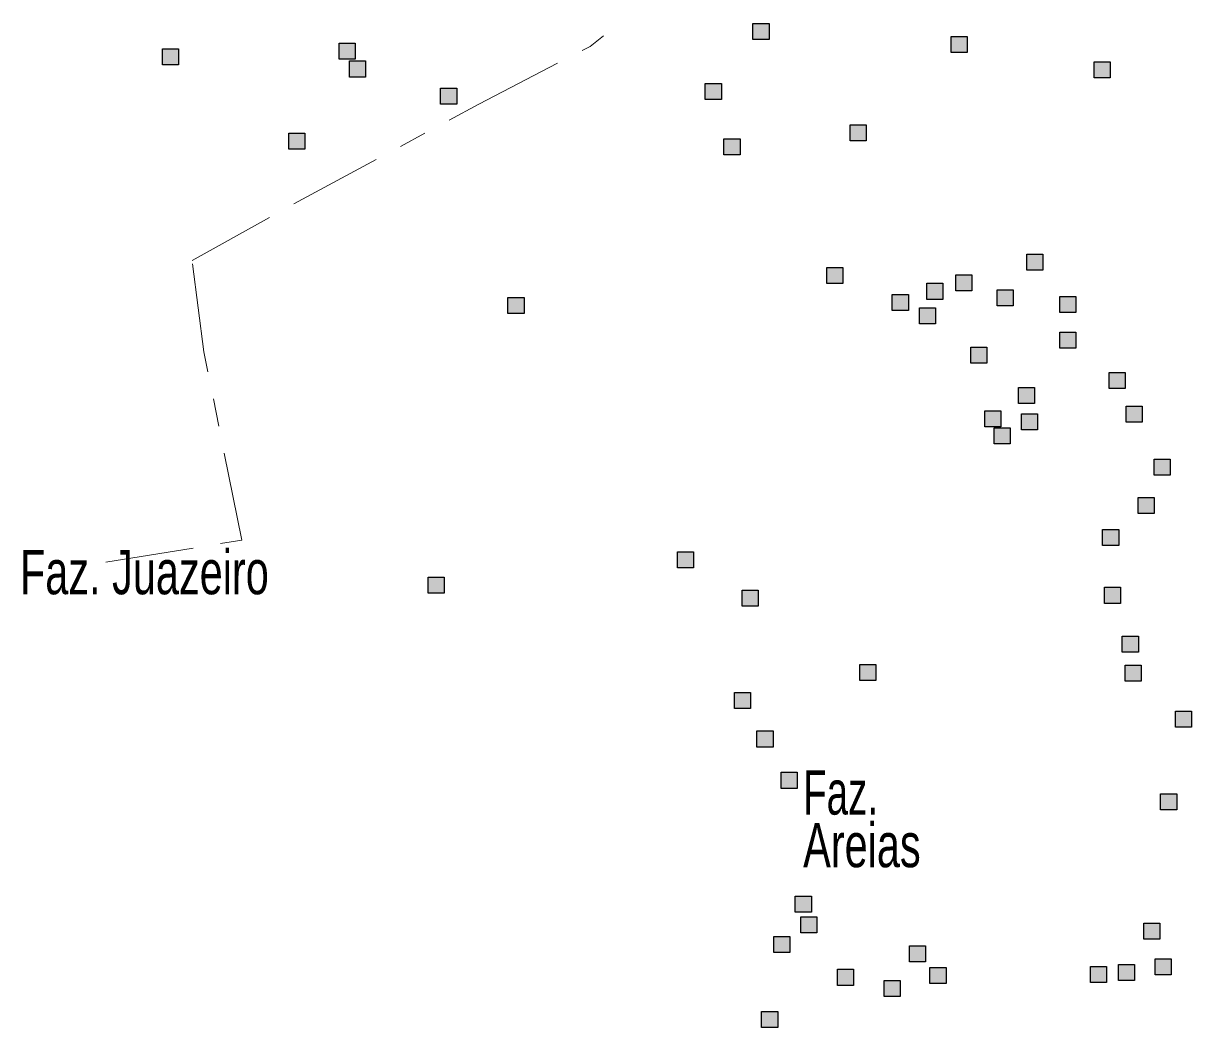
# Model space of a CAD drawing. Extents: x 445.6 to 500, y 8618.1 to 8673.4.
# Drawn here: x 495.715 to 499.935, y 8650.112 to 8653.738 of the extents above; entities that cross this region are included whole.
import ezdxf

# ---------------------------------------------------------------- set-up
doc = ezdxf.new("R2010")
doc.units = 0
doc.header["$LTSCALE"] = 0.064
doc.linetypes.add('DOT_DASHED', pattern=[7.7, 5, -1.2, 0.3, -1.2])
doc.layers.add('2', color=7, linetype='Continuous', lineweight=25)
doc.layers.add('22', color=7, linetype='DOT_DASHED', lineweight=13)
doc.layers.add('61', color=7, linetype='Continuous')

msp = doc.modelspace()

# ---------------------------------------------------------------- hatches: boundary and pattern name
at = {"layer": '2'}
for points in [[(498.3507, 8653.738), (498.4087, 8653.738), (498.4087, 8653.68), (498.3507, 8653.68)], [(499.0668, 8653.6906), (499.1248, 8653.6906), (499.1248, 8653.6326), (499.0668, 8653.6326)], [(496.2175, 8653.6465), (496.2755, 8653.6465), (496.2755, 8653.5885), (496.2175, 8653.5885)], [(496.8559, 8653.6668), (496.9139, 8653.6668), (496.9139, 8653.6088), (496.8559, 8653.6088)], [(496.8931, 8653.6024), (496.9511, 8653.6024), (496.9511, 8653.5444), (496.8931, 8653.5444)], [(499.5836, 8653.5991), (499.6416, 8653.5991), (499.6416, 8653.5411), (499.5836, 8653.5411)], [(497.2225, 8653.5042), (497.2805, 8653.5042), (497.2805, 8653.4462), (497.2225, 8653.4462)], [(498.1785, 8653.5212), (498.2365, 8653.5212), (498.2365, 8653.4632), (498.1785, 8653.4632)], [(496.6735, 8653.3416), (496.7315, 8653.3416), (496.7315, 8653.2836), (496.6735, 8653.2836)], [(498.702, 8653.3721), (498.76, 8653.3721), (498.76, 8653.3141), (498.702, 8653.3141)], [(498.246, 8653.3213), (498.304, 8653.3213), (498.304, 8653.2633), (498.246, 8653.2633)], [(499.3404, 8652.9046), (499.3984, 8652.9046), (499.3984, 8652.8466), (499.3404, 8652.8466)], [(498.6176, 8652.8571), (498.6756, 8652.8571), (498.6756, 8652.7991), (498.6176, 8652.7991)], [(499.0837, 8652.83), (499.1417, 8652.83), (499.1417, 8652.772), (499.0837, 8652.772)], [(498.979, 8652.7995), (499.037, 8652.7995), (499.037, 8652.7415), (498.979, 8652.7415)], [(497.4658, 8652.7487), (497.5238, 8652.7487), (497.5238, 8652.6907), (497.4658, 8652.6907)], [(498.854, 8652.7589), (498.912, 8652.7589), (498.912, 8652.7009), (498.854, 8652.7009)], [(499.2324, 8652.7758), (499.2904, 8652.7758), (499.2904, 8652.7178), (499.2324, 8652.7178)], [(499.4587, 8652.7521), (499.5167, 8652.7521), (499.5167, 8652.6941), (499.4587, 8652.6941)], [(498.952, 8652.7115), (499.01, 8652.7115), (499.01, 8652.6535), (498.952, 8652.6535)], [(499.4587, 8652.6234), (499.5167, 8652.6234), (499.5167, 8652.5654), (499.4587, 8652.5654)], [(499.1378, 8652.5692), (499.1958, 8652.5692), (499.1958, 8652.5112), (499.1378, 8652.5112)], [(499.6377, 8652.4777), (499.6957, 8652.4777), (499.6957, 8652.4197), (499.6377, 8652.4197)], [(499.31, 8652.4235), (499.368, 8652.4235), (499.368, 8652.3655), (499.31, 8652.3655)], [(499.1884, 8652.3388), (499.2464, 8652.3388), (499.2464, 8652.2808), (499.1884, 8652.2808)], [(499.3202, 8652.3286), (499.3782, 8652.3286), (499.3782, 8652.2706), (499.3202, 8652.2706)], [(499.6985, 8652.3557), (499.7565, 8652.3557), (499.7565, 8652.2977), (499.6985, 8652.2977)], [(499.2222, 8652.2778), (499.2802, 8652.2778), (499.2802, 8652.2198), (499.2222, 8652.2198)], [(499.7997, 8652.1649), (499.8577, 8652.1649), (499.8577, 8652.1069), (499.7997, 8652.1069)], [(499.7423, 8652.0259), (499.8003, 8652.0259), (499.8003, 8651.9679), (499.7423, 8651.9679)], [(499.6139, 8651.9107), (499.6719, 8651.9107), (499.6719, 8651.8527), (499.6139, 8651.8527)], [(498.0781, 8651.8304), (498.1361, 8651.8304), (498.1361, 8651.7724), (498.0781, 8651.7724)], [(497.1774, 8651.7387), (497.2354, 8651.7387), (497.2354, 8651.6807), (497.1774, 8651.6807)], [(498.3112, 8651.6915), (498.3692, 8651.6915), (498.3692, 8651.6335), (498.3112, 8651.6335)], [(499.6207, 8651.7021), (499.6787, 8651.7021), (499.6787, 8651.6441), (499.6207, 8651.6441)], [(499.6849, 8651.5259), (499.7429, 8651.5259), (499.7429, 8651.4679), (499.6849, 8651.4679)], [(498.7368, 8651.4239), (498.7948, 8651.4239), (498.7948, 8651.3659), (498.7368, 8651.3659)], [(499.695, 8651.4209), (499.753, 8651.4209), (499.753, 8651.3629), (499.695, 8651.3629)], [(498.2841, 8651.3222), (498.3421, 8651.3222), (498.3421, 8651.2642), (498.2841, 8651.2642)], [(499.8774, 8651.2549), (499.9354, 8651.2549), (499.9354, 8651.1969), (499.8774, 8651.1969)], [(498.3652, 8651.1833), (498.4232, 8651.1833), (498.4232, 8651.1253), (498.3652, 8651.1253)], [(498.453, 8651.0342), (498.511, 8651.0342), (498.511, 8650.9762), (498.453, 8650.9762)], [(499.8234, 8650.9567), (499.8814, 8650.9567), (499.8814, 8650.8987), (499.8234, 8650.8987)], [(498.5037, 8650.587), (498.5617, 8650.587), (498.5617, 8650.529), (498.5037, 8650.529)], [(498.524, 8650.5125), (498.582, 8650.5125), (498.582, 8650.4545), (498.524, 8650.4545)], [(499.7626, 8650.4892), (499.8206, 8650.4892), (499.8206, 8650.4312), (499.7626, 8650.4312)], [(498.426, 8650.4413), (498.484, 8650.4413), (498.484, 8650.3833), (498.426, 8650.3833)], [(498.9158, 8650.4075), (498.9738, 8650.4075), (498.9738, 8650.3495), (498.9158, 8650.3495)], [(499.6713, 8650.3401), (499.7293, 8650.3401), (499.7293, 8650.2821), (499.6713, 8650.2821)], [(499.8031, 8650.3604), (499.8611, 8650.3604), (499.8611, 8650.3024), (499.8031, 8650.3024)], [(498.6557, 8650.3228), (498.7137, 8650.3228), (498.7137, 8650.2648), (498.6557, 8650.2648)], [(498.9901, 8650.3295), (499.0481, 8650.3295), (499.0481, 8650.2715), (498.9901, 8650.2715)], [(499.57, 8650.3333), (499.628, 8650.3333), (499.628, 8650.2753), (499.57, 8650.2753)], [(498.8246, 8650.2821), (498.8826, 8650.2821), (498.8826, 8650.2241), (498.8246, 8650.2241)], [(498.3821, 8650.1703), (498.4401, 8650.1703), (498.4401, 8650.1123), (498.3821, 8650.1123)]]:
    msp.add_hatch(color=256, dxfattribs=at).paths.add_polyline_path(points)

# ---------------------------------------------------------------- linework, layer by layer
for points in [[(498.3507, 8653.738), (498.4087, 8653.738), (498.4087, 8653.68), (498.3507, 8653.68)], [(499.0668, 8653.6906), (499.1248, 8653.6906), (499.1248, 8653.6326), (499.0668, 8653.6326)], [(496.2175, 8653.6465), (496.2755, 8653.6465), (496.2755, 8653.5885), (496.2175, 8653.5885)], [(496.8559, 8653.6668), (496.9139, 8653.6668), (496.9139, 8653.6088), (496.8559, 8653.6088)], [(496.8931, 8653.6024), (496.9511, 8653.6024), (496.9511, 8653.5444), (496.8931, 8653.5444)], [(499.5836, 8653.5991), (499.6416, 8653.5991), (499.6416, 8653.5411), (499.5836, 8653.5411)], [(497.2225, 8653.5042), (497.2805, 8653.5042), (497.2805, 8653.4462), (497.2225, 8653.4462)], [(498.1785, 8653.5212), (498.2365, 8653.5212), (498.2365, 8653.4632), (498.1785, 8653.4632)], [(496.6735, 8653.3416), (496.7315, 8653.3416), (496.7315, 8653.2836), (496.6735, 8653.2836)], [(498.702, 8653.3721), (498.76, 8653.3721), (498.76, 8653.3141), (498.702, 8653.3141)], [(498.246, 8653.3213), (498.304, 8653.3213), (498.304, 8653.2633), (498.246, 8653.2633)], [(499.3404, 8652.9046), (499.3984, 8652.9046), (499.3984, 8652.8466), (499.3404, 8652.8466)], [(498.6176, 8652.8571), (498.6756, 8652.8571), (498.6756, 8652.7991), (498.6176, 8652.7991)], [(499.0837, 8652.83), (499.1417, 8652.83), (499.1417, 8652.772), (499.0837, 8652.772)], [(498.979, 8652.7995), (499.037, 8652.7995), (499.037, 8652.7415), (498.979, 8652.7415)], [(497.4658, 8652.7487), (497.5238, 8652.7487), (497.5238, 8652.6907), (497.4658, 8652.6907)], [(498.854, 8652.7589), (498.912, 8652.7589), (498.912, 8652.7009), (498.854, 8652.7009)], [(499.2324, 8652.7758), (499.2904, 8652.7758), (499.2904, 8652.7178), (499.2324, 8652.7178)], [(499.4587, 8652.7521), (499.5167, 8652.7521), (499.5167, 8652.6941), (499.4587, 8652.6941)], [(498.952, 8652.7115), (499.01, 8652.7115), (499.01, 8652.6535), (498.952, 8652.6535)], [(499.4587, 8652.6234), (499.5167, 8652.6234), (499.5167, 8652.5654), (499.4587, 8652.5654)], [(499.1378, 8652.5692), (499.1958, 8652.5692), (499.1958, 8652.5112), (499.1378, 8652.5112)], [(499.6377, 8652.4777), (499.6957, 8652.4777), (499.6957, 8652.4197), (499.6377, 8652.4197)], [(499.31, 8652.4235), (499.368, 8652.4235), (499.368, 8652.3655), (499.31, 8652.3655)], [(499.1884, 8652.3388), (499.2464, 8652.3388), (499.2464, 8652.2808), (499.1884, 8652.2808)], [(499.3202, 8652.3286), (499.3782, 8652.3286), (499.3782, 8652.2706), (499.3202, 8652.2706)], [(499.6985, 8652.3557), (499.7565, 8652.3557), (499.7565, 8652.2977), (499.6985, 8652.2977)], [(499.2222, 8652.2778), (499.2802, 8652.2778), (499.2802, 8652.2198), (499.2222, 8652.2198)], [(499.7997, 8652.1649), (499.8577, 8652.1649), (499.8577, 8652.1069), (499.7997, 8652.1069)], [(499.7423, 8652.0259), (499.8003, 8652.0259), (499.8003, 8651.9679), (499.7423, 8651.9679)], [(499.6139, 8651.9107), (499.6719, 8651.9107), (499.6719, 8651.8527), (499.6139, 8651.8527)], [(498.0781, 8651.8304), (498.1361, 8651.8304), (498.1361, 8651.7724), (498.0781, 8651.7724)], [(497.1774, 8651.7387), (497.2354, 8651.7387), (497.2354, 8651.6807), (497.1774, 8651.6807)], [(498.3112, 8651.6915), (498.3692, 8651.6915), (498.3692, 8651.6335), (498.3112, 8651.6335)], [(499.6207, 8651.7021), (499.6787, 8651.7021), (499.6787, 8651.6441), (499.6207, 8651.6441)], [(499.6849, 8651.5259), (499.7429, 8651.5259), (499.7429, 8651.4679), (499.6849, 8651.4679)], [(498.7368, 8651.4239), (498.7948, 8651.4239), (498.7948, 8651.3659), (498.7368, 8651.3659)], [(499.695, 8651.4209), (499.753, 8651.4209), (499.753, 8651.3629), (499.695, 8651.3629)], [(498.2841, 8651.3222), (498.3421, 8651.3222), (498.3421, 8651.2642), (498.2841, 8651.2642)], [(499.8774, 8651.2549), (499.9354, 8651.2549), (499.9354, 8651.1969), (499.8774, 8651.1969)], [(498.3652, 8651.1833), (498.4232, 8651.1833), (498.4232, 8651.1253), (498.3652, 8651.1253)], [(498.453, 8651.0342), (498.511, 8651.0342), (498.511, 8650.9762), (498.453, 8650.9762)], [(499.8234, 8650.9567), (499.8814, 8650.9567), (499.8814, 8650.8987), (499.8234, 8650.8987)], [(498.5037, 8650.587), (498.5617, 8650.587), (498.5617, 8650.529), (498.5037, 8650.529)], [(498.524, 8650.5125), (498.582, 8650.5125), (498.582, 8650.4545), (498.524, 8650.4545)], [(499.7626, 8650.4892), (499.8206, 8650.4892), (499.8206, 8650.4312), (499.7626, 8650.4312)], [(498.426, 8650.4413), (498.484, 8650.4413), (498.484, 8650.3833), (498.426, 8650.3833)], [(498.9158, 8650.4075), (498.9738, 8650.4075), (498.9738, 8650.3495), (498.9158, 8650.3495)], [(499.6713, 8650.3401), (499.7293, 8650.3401), (499.7293, 8650.2821), (499.6713, 8650.2821)], [(499.8031, 8650.3604), (499.8611, 8650.3604), (499.8611, 8650.3024), (499.8031, 8650.3024)], [(498.6557, 8650.3228), (498.7137, 8650.3228), (498.7137, 8650.2648), (498.6557, 8650.2648)], [(498.9901, 8650.3295), (499.0481, 8650.3295), (499.0481, 8650.2715), (498.9901, 8650.2715)], [(499.57, 8650.3333), (499.628, 8650.3333), (499.628, 8650.2753), (499.57, 8650.2753)], [(498.8246, 8650.2821), (498.8826, 8650.2821), (498.8826, 8650.2241), (498.8246, 8650.2241)], [(498.3821, 8650.1703), (498.4401, 8650.1703), (498.4401, 8650.1123), (498.3821, 8650.1123)]]:
    msp.add_lwpolyline(points, close=True, dxfattribs=at)
at = {"layer": '22'}
msp.add_lwpolyline([(496.0127, 8651.7922), (496.5043, 8651.8724), (496.3672, 8652.552), (496.3247, 8652.8823), (496.7075, 8653.0947), (497.3608, 8653.4468), (497.7625, 8653.6545), (497.8106, 8653.6929)], dxfattribs=at)

# ---------------------------------------------------------------- texts
at = {"layer": '61'}
for s, width, p in [('Faz. Juazeiro', 0.7, (495.7028, 8651.677)), ('Faz.', 0.65, (498.5321, 8650.8815)), ('Areias', 0.7, (498.5321, 8650.6915))]:
    msp.add_text(s, height=0.16, dxfattribs=dict(at, width=width)).set_placement(p)

doc.saveas('drawing.dxf')
